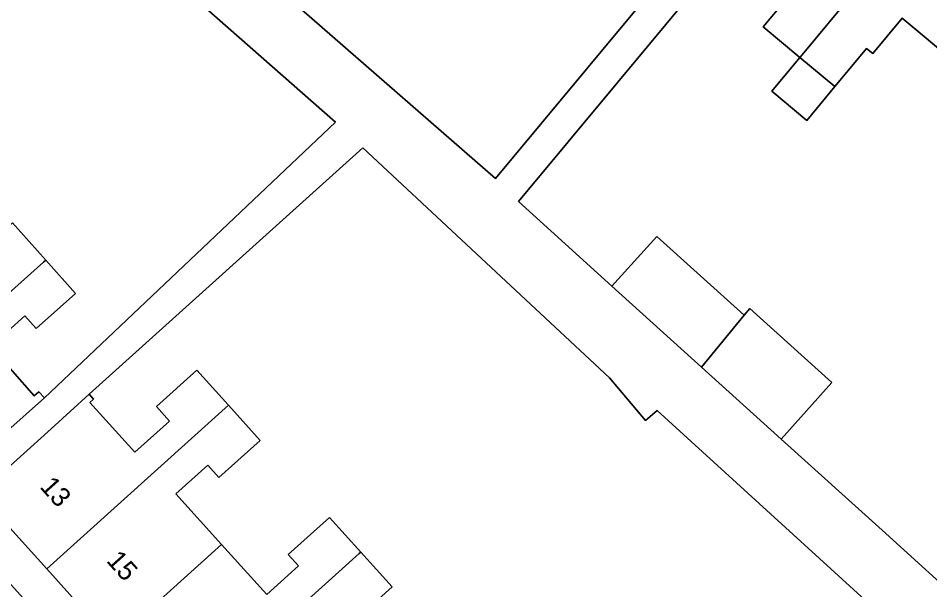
# Model space of a CAD drawing. Extents: x 158352 to 159489, y 383828 to 384603.
# Drawn here: x 159100.08 to 159147.03, y 384309 to 384338.42 of the extents above; entities that cross this region are included whole.
import ezdxf

# ---------------------------------------------------------------- set-up
doc = ezdxf.new("R2010")
doc.units = 0
for name, color, linetype in [('IMGEO_Erf', 7, 'Continuous'), ('IMGEO_Pand', 7, 'Continuous'), ('IMGEO_Pand_nummerreeks', 7, 'Continuous'), ('IMGEO_Voetpad_open', 7, 'Continuous')]:
    doc.layers.add(name, color=color, linetype=linetype)

msp = doc.modelspace()

# ---------------------------------------------------------------- linework, layer by layer
at = {"layer": 'IMGEO_Erf'}
for points in [[(159100.977, 384350.786), (159115.203, 384338.402), (159124.66, 384330.169), (159134.129, 384341.543)], [(159099.792, 384327.883), (159101.504, 384325.964), (159103.037, 384324.246), (159101.015, 384322.442), (159100.429, 384323.098), (159098.653, 384321.513), (159100.911, 384318.982), (159101.149, 384319.195), (159101.431, 384318.879), (159116.426, 384333.059), (159099.404, 384348.031)], [(159148.294, 384336.178), (159145.598, 384338.414), (159144.091, 384336.597), (159143.772, 384336.862), (159142.24, 384335.016), (159142.145, 384334.901), (159140.697, 384333.156), (159138.889, 384334.655), (159140.337, 384336.401), (159138.449, 384337.967), (159140.247, 384340.133), (159141.008, 384339.502), (159142.34, 384341.109), (159138.552, 384344.251), (159125.841, 384328.975), (159130.661, 384324.622), (159132.979, 384327.188), (159137.473, 384323.129), (159137.765, 384323.481), (159141.987, 384319.667), (159139.375, 384316.752), (159144.571, 384312.059), (159149.226, 384307.855)], [(159148.349, 384304.234), (159132.995, 384318.229), (159132.382, 384317.713), (159130.533, 384319.905), (159117.829, 384331.751), (159103.742, 384319.062), (159103.964, 384318.815), (159103.776, 384318.645), (159106.092, 384316.074), (159107.876, 384317.681), (159107.206, 384318.425), (159109.286, 384320.299), (159110.905, 384318.502), (159112.54, 384316.687), (159110.418, 384314.776), (159109.841, 384315.416), (159108.208, 384313.945), (159110.559, 384311.336), (159112.883, 384308.757), (159114.516, 384310.229), (159113.99, 384310.813), (159116.114, 384312.726), (159117.725, 384310.938), (159119.337, 384309.148), (159117.228, 384307.248)]]:
    msp.add_lwpolyline(points, dxfattribs=at)
msp.add_lwpolyline([(159108.366, 384302.506), (159104.958, 384306.289), (159101.549, 384310.072), (159098.061, 384313.944), (159096.635, 384312.66), (159124.058, 384282.213), (159125.488, 384283.501), (159122, 384287.372), (159118.592, 384291.156), (159115.184, 384294.939), (159111.774, 384298.723)], close=True, dxfattribs=at)
at = {"layer": 'IMGEO_Pand'}
for points in [[(159140.337, 384336.401), (159140.448, 384336.535), (159148.23, 384345.917), (159143.315, 384349.994), (159140.124, 384346.146), (159138.552, 384344.251), (159142.34, 384341.109), (159141.008, 384339.502), (159140.247, 384340.133), (159138.449, 384337.967)], [(159153.053, 384341.917), (159148.23, 384345.917), (159140.448, 384336.535), (159140.337, 384336.401), (159142.145, 384334.901), (159142.24, 384335.016), (159143.772, 384336.862), (159144.091, 384336.597), (159145.598, 384338.414), (159148.294, 384336.178)], [(159142.145, 384334.901), (159140.337, 384336.401), (159138.889, 384334.655), (159140.697, 384333.156)], [(159092.18, 384317.643), (159101.391, 384325.863), (159101.504, 384325.964), (159099.792, 384327.883), (159097.775, 384326.083), (159098.381, 384325.404), (159096.581, 384323.798), (159094.281, 384326.376), (159088.773, 384321.461)], [(159137.473, 384323.129), (159132.979, 384327.188), (159130.661, 384324.622), (159135.264, 384320.465)], [(159092.18, 384317.643), (159095.667, 384313.735), (159099.398, 384317.065), (159101.431, 384318.879), (159101.149, 384319.195), (159100.911, 384318.982), (159098.653, 384321.513), (159100.429, 384323.098), (159101.015, 384322.442), (159103.037, 384324.246), (159101.504, 384325.964), (159101.391, 384325.863)], [(159137.765, 384323.481), (159137.473, 384323.129), (159135.264, 384320.465), (159139.375, 384316.752), (159141.987, 384319.667)], [(159101.549, 384310.072), (159110.905, 384318.502), (159109.286, 384320.299), (159107.206, 384318.425), (159107.876, 384317.681), (159106.092, 384316.074), (159103.776, 384318.645), (159103.964, 384318.815), (159103.742, 384319.062), (159101.776, 384317.291), (159098.061, 384313.944)], [(159104.958, 384306.289), (159110.559, 384311.336), (159108.208, 384313.945), (159109.841, 384315.416), (159110.418, 384314.776), (159112.54, 384316.687), (159110.905, 384318.502), (159101.549, 384310.072)], [(159117.725, 384310.938), (159116.114, 384312.726), (159113.99, 384310.813), (159114.516, 384310.229), (159112.883, 384308.757), (159110.559, 384311.336), (159104.958, 384306.289), (159108.366, 384302.506), (159117.641, 384310.862)], [(159117.725, 384310.938), (159117.641, 384310.862), (159108.366, 384302.506), (159111.774, 384298.723), (159117.302, 384303.702), (159114.965, 384306.296), (159116.687, 384307.848), (159117.228, 384307.248), (159119.337, 384309.148)]]:
    msp.add_lwpolyline(points, close=True, dxfattribs=at)
at = {"layer": 'IMGEO_Voetpad_open'}
for points in [[(159134.129, 384341.543), (159124.66, 384330.169), (159115.203, 384338.402), (159100.977, 384350.786)], [(159099.404, 384348.031), (159116.426, 384333.059), (159101.431, 384318.879), (159099.398, 384317.065)], [(159149.226, 384307.855), (159144.571, 384312.059), (159139.375, 384316.752), (159135.264, 384320.465), (159130.661, 384324.622), (159125.841, 384328.975), (159138.552, 384344.251)], [(159098.061, 384313.944), (159101.776, 384317.291), (159103.742, 384319.062), (159117.829, 384331.751), (159130.533, 384319.905), (159132.382, 384317.713), (159132.995, 384318.229), (159148.349, 384304.234)]]:
    msp.add_lwpolyline(points, dxfattribs=at)

# ---------------------------------------------------------------- texts
at = {"layer": 'IMGEO_Pand_nummerreeks'}
for s, p in [('13', (159101.155, 384314.274)), ('15', (159104.583, 384310.469))]:
    msp.add_text(s, height=1, rotation=312.0166, dxfattribs=at).set_placement(p)

doc.saveas('drawing.dxf')
